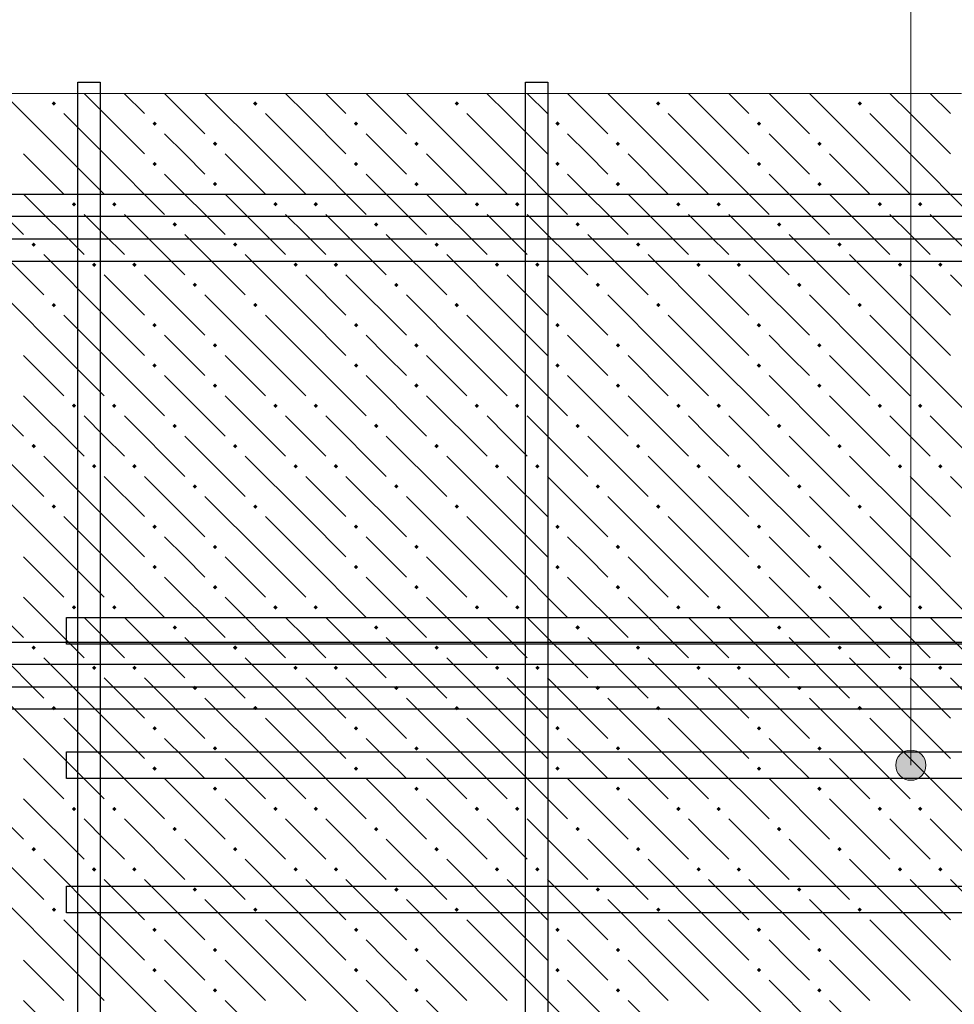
# Model space of a CAD drawing. Header units: millimetres. Extents: x 40580 to 1930067, y -240640 to 81020.
# Tile 400 of 656: x 1105446 to 1108229, y -186780 to -183849. Entities that reach past the tile are written whole.
import ezdxf

# ---------------------------------------------------------------- set-up
doc = ezdxf.new("R2010")
doc.units = ezdxf.units.MM
for name, color, linetype, lineweight in [('ЖБ Перекрытие верхний уровень', 7, 'Continuous', 35), ('Позиционная метка номер позиции', 7, 'Continuous', 13), ('Примечания', 7, 'Continuous', 13), ('Ребро вкладыша арматура S1', 52, 'Continuous', 25), ('Фоновоя арматура Х1', 52, 'Continuous', 25)]:
    doc.layers.add(name, color=color, linetype=linetype, lineweight=lineweight)

msp = doc.modelspace()

# ---------------------------------------------------------------- hatches: boundary and pattern name
at = {"layer": 'ЖБ Перекрытие верхний уровень', "linetype": 'Continuous', "lineweight": -3, "transparency": 33554687}
for points in [[(1105540.9, -184098.3), (1105547.4, -184091.8), (1105553.9, -184098.3), (1105547.4, -184104.8)], [(1106140.9, -184098.3), (1106147.4, -184091.8), (1106153.9, -184098.3), (1106147.4, -184104.8)], [(1106740.9, -184098.3), (1106747.4, -184091.8), (1106753.9, -184098.3), (1106747.4, -184104.8)], [(1107340.9, -184098.3), (1107347.4, -184091.8), (1107353.9, -184098.3), (1107347.4, -184104.8)], [(1107940.9, -184098.3), (1107947.4, -184091.8), (1107953.9, -184098.3), (1107947.4, -184104.8)], [(1105840.9, -184158.3), (1105847.4, -184151.8), (1105853.9, -184158.3), (1105847.4, -184164.8)], [(1106440.9, -184158.3), (1106447.4, -184151.8), (1106453.9, -184158.3), (1106447.4, -184164.8)], [(1107040.9, -184158.3), (1107047.4, -184151.8), (1107053.9, -184158.3), (1107047.4, -184164.8)], [(1107640.9, -184158.3), (1107647.4, -184151.8), (1107653.9, -184158.3), (1107647.4, -184164.8)], [(1106020.9, -184218.3), (1106027.4, -184211.8), (1106033.9, -184218.3), (1106027.4, -184224.8)], [(1106620.9, -184218.3), (1106627.4, -184211.8), (1106633.9, -184218.3), (1106627.4, -184224.8)], [(1107220.9, -184218.3), (1107227.4, -184211.8), (1107233.9, -184218.3), (1107227.4, -184224.8)], [(1107820.9, -184218.3), (1107827.4, -184211.8), (1107833.9, -184218.3), (1107827.4, -184224.8)], [(1105840.9, -184278.3), (1105847.4, -184271.8), (1105853.9, -184278.3), (1105847.4, -184284.8)], [(1106440.9, -184278.3), (1106447.4, -184271.8), (1106453.9, -184278.3), (1106447.4, -184284.8)], [(1107040.9, -184278.3), (1107047.4, -184271.8), (1107053.9, -184278.3), (1107047.4, -184284.8)], [(1107640.9, -184278.3), (1107647.4, -184271.8), (1107653.9, -184278.3), (1107647.4, -184284.8)], [(1106020.9, -184338.3), (1106027.4, -184331.8), (1106033.9, -184338.3), (1106027.4, -184344.8)], [(1106620.9, -184338.3), (1106627.4, -184331.8), (1106633.9, -184338.3), (1106627.4, -184344.8)], [(1107220.9, -184338.3), (1107227.4, -184331.8), (1107233.9, -184338.3), (1107227.4, -184344.8)], [(1107820.9, -184338.3), (1107827.4, -184331.8), (1107833.9, -184338.3), (1107827.4, -184344.8)], [(1105600.9, -184398.3), (1105607.4, -184391.8), (1105613.9, -184398.3), (1105607.4, -184404.8)], [(1105720.9, -184398.3), (1105727.4, -184391.8), (1105733.9, -184398.3), (1105727.4, -184404.8)], [(1106200.9, -184398.3), (1106207.4, -184391.8), (1106213.9, -184398.3), (1106207.4, -184404.8)], [(1106320.9, -184398.3), (1106327.4, -184391.8), (1106333.9, -184398.3), (1106327.4, -184404.8)], [(1106800.9, -184398.3), (1106807.4, -184391.8), (1106813.9, -184398.3), (1106807.4, -184404.8)], [(1106920.9, -184398.3), (1106927.4, -184391.8), (1106933.9, -184398.3), (1106927.4, -184404.8)], [(1107400.9, -184398.3), (1107407.4, -184391.8), (1107413.9, -184398.3), (1107407.4, -184404.8)], [(1107520.9, -184398.3), (1107527.4, -184391.8), (1107533.9, -184398.3), (1107527.4, -184404.8)], [(1108000.9, -184398.3), (1108007.4, -184391.8), (1108013.9, -184398.3), (1108007.4, -184404.8)], [(1108120.9, -184398.3), (1108127.4, -184391.8), (1108133.9, -184398.3), (1108127.4, -184404.8)], [(1105900.9, -184458.3), (1105907.4, -184451.8), (1105913.9, -184458.3), (1105907.4, -184464.8)], [(1106500.9, -184458.3), (1106507.4, -184451.8), (1106513.9, -184458.3), (1106507.4, -184464.8)], [(1107100.9, -184458.3), (1107107.4, -184451.8), (1107113.9, -184458.3), (1107107.4, -184464.8)], [(1107700.9, -184458.3), (1107707.4, -184451.8), (1107713.9, -184458.3), (1107707.4, -184464.8)], [(1105480.9, -184518.3), (1105487.4, -184511.8), (1105493.9, -184518.3), (1105487.4, -184524.8)], [(1106080.9, -184518.3), (1106087.4, -184511.8), (1106093.9, -184518.3), (1106087.4, -184524.8)], [(1106680.9, -184518.3), (1106687.4, -184511.8), (1106693.9, -184518.3), (1106687.4, -184524.8)], [(1107280.9, -184518.3), (1107287.4, -184511.8), (1107293.9, -184518.3), (1107287.4, -184524.8)], [(1107880.9, -184518.3), (1107887.4, -184511.8), (1107893.9, -184518.3), (1107887.4, -184524.8)], [(1105660.9, -184578.3), (1105667.4, -184571.8), (1105673.9, -184578.3), (1105667.4, -184584.8)], [(1105780.9, -184578.3), (1105787.4, -184571.8), (1105793.9, -184578.3), (1105787.4, -184584.8)], [(1106260.9, -184578.3), (1106267.4, -184571.8), (1106273.9, -184578.3), (1106267.4, -184584.8)], [(1106380.9, -184578.3), (1106387.4, -184571.8), (1106393.9, -184578.3), (1106387.4, -184584.8)], [(1106860.9, -184578.3), (1106867.4, -184571.8), (1106873.9, -184578.3), (1106867.4, -184584.8)], [(1106980.9, -184578.3), (1106987.4, -184571.8), (1106993.9, -184578.3), (1106987.4, -184584.8)], [(1107460.9, -184578.3), (1107467.4, -184571.8), (1107473.9, -184578.3), (1107467.4, -184584.8)], [(1107580.9, -184578.3), (1107587.4, -184571.8), (1107593.9, -184578.3), (1107587.4, -184584.8)], [(1108060.9, -184578.3), (1108067.4, -184571.8), (1108073.9, -184578.3), (1108067.4, -184584.8)], [(1108180.9, -184578.3), (1108187.4, -184571.8), (1108193.9, -184578.3), (1108187.4, -184584.8)], [(1105960.9, -184638.3), (1105967.4, -184631.8), (1105973.9, -184638.3), (1105967.4, -184644.8)], [(1106560.9, -184638.3), (1106567.4, -184631.8), (1106573.9, -184638.3), (1106567.4, -184644.8)], [(1107160.9, -184638.3), (1107167.4, -184631.8), (1107173.9, -184638.3), (1107167.4, -184644.8)], [(1107760.9, -184638.3), (1107767.4, -184631.8), (1107773.9, -184638.3), (1107767.4, -184644.8)], [(1105540.9, -184698.3), (1105547.4, -184691.8), (1105553.9, -184698.3), (1105547.4, -184704.8)], [(1106140.9, -184698.3), (1106147.4, -184691.8), (1106153.9, -184698.3), (1106147.4, -184704.8)], [(1106740.9, -184698.3), (1106747.4, -184691.8), (1106753.9, -184698.3), (1106747.4, -184704.8)], [(1107340.9, -184698.3), (1107347.4, -184691.8), (1107353.9, -184698.3), (1107347.4, -184704.8)], [(1107940.9, -184698.3), (1107947.4, -184691.8), (1107953.9, -184698.3), (1107947.4, -184704.8)], [(1105840.9, -184758.3), (1105847.4, -184751.8), (1105853.9, -184758.3), (1105847.4, -184764.8)], [(1106440.9, -184758.3), (1106447.4, -184751.8), (1106453.9, -184758.3), (1106447.4, -184764.8)], [(1107040.9, -184758.3), (1107047.4, -184751.8), (1107053.9, -184758.3), (1107047.4, -184764.8)], [(1107640.9, -184758.3), (1107647.4, -184751.8), (1107653.9, -184758.3), (1107647.4, -184764.8)], [(1106020.9, -184818.3), (1106027.4, -184811.8), (1106033.9, -184818.3), (1106027.4, -184824.8)], [(1106620.9, -184818.3), (1106627.4, -184811.8), (1106633.9, -184818.3), (1106627.4, -184824.8)], [(1107220.9, -184818.3), (1107227.4, -184811.8), (1107233.9, -184818.3), (1107227.4, -184824.8)], [(1107820.9, -184818.3), (1107827.4, -184811.8), (1107833.9, -184818.3), (1107827.4, -184824.8)], [(1105840.9, -184878.3), (1105847.4, -184871.8), (1105853.9, -184878.3), (1105847.4, -184884.8)], [(1106440.9, -184878.3), (1106447.4, -184871.8), (1106453.9, -184878.3), (1106447.4, -184884.8)], [(1107040.9, -184878.3), (1107047.4, -184871.8), (1107053.9, -184878.3), (1107047.4, -184884.8)], [(1107640.9, -184878.3), (1107647.4, -184871.8), (1107653.9, -184878.3), (1107647.4, -184884.8)], [(1106020.9, -184938.3), (1106027.4, -184931.8), (1106033.9, -184938.3), (1106027.4, -184944.8)], [(1106620.9, -184938.3), (1106627.4, -184931.8), (1106633.9, -184938.3), (1106627.4, -184944.8)], [(1107220.9, -184938.3), (1107227.4, -184931.8), (1107233.9, -184938.3), (1107227.4, -184944.8)], [(1107820.9, -184938.3), (1107827.4, -184931.8), (1107833.9, -184938.3), (1107827.4, -184944.8)], [(1105600.9, -184998.3), (1105607.4, -184991.8), (1105613.9, -184998.3), (1105607.4, -185004.8)], [(1105720.9, -184998.3), (1105727.4, -184991.8), (1105733.9, -184998.3), (1105727.4, -185004.8)], [(1106200.9, -184998.3), (1106207.4, -184991.8), (1106213.9, -184998.3), (1106207.4, -185004.8)], [(1106320.9, -184998.3), (1106327.4, -184991.8), (1106333.9, -184998.3), (1106327.4, -185004.8)], [(1106800.9, -184998.3), (1106807.4, -184991.8), (1106813.9, -184998.3), (1106807.4, -185004.8)], [(1106920.9, -184998.3), (1106927.4, -184991.8), (1106933.9, -184998.3), (1106927.4, -185004.8)], [(1107400.9, -184998.3), (1107407.4, -184991.8), (1107413.9, -184998.3), (1107407.4, -185004.8)], [(1107520.9, -184998.3), (1107527.4, -184991.8), (1107533.9, -184998.3), (1107527.4, -185004.8)], [(1108000.9, -184998.3), (1108007.4, -184991.8), (1108013.9, -184998.3), (1108007.4, -185004.8)], [(1108120.9, -184998.3), (1108127.4, -184991.8), (1108133.9, -184998.3), (1108127.4, -185004.8)], [(1105900.9, -185058.3), (1105907.4, -185051.8), (1105913.9, -185058.3), (1105907.4, -185064.8)], [(1106500.9, -185058.3), (1106507.4, -185051.8), (1106513.9, -185058.3), (1106507.4, -185064.8)], [(1107100.9, -185058.3), (1107107.4, -185051.8), (1107113.9, -185058.3), (1107107.4, -185064.8)], [(1107700.9, -185058.3), (1107707.4, -185051.8), (1107713.9, -185058.3), (1107707.4, -185064.8)], [(1105480.9, -185118.3), (1105487.4, -185111.8), (1105493.9, -185118.3), (1105487.4, -185124.8)], [(1106080.9, -185118.3), (1106087.4, -185111.8), (1106093.9, -185118.3), (1106087.4, -185124.8)], [(1106680.9, -185118.3), (1106687.4, -185111.8), (1106693.9, -185118.3), (1106687.4, -185124.8)], [(1107280.9, -185118.3), (1107287.4, -185111.8), (1107293.9, -185118.3), (1107287.4, -185124.8)], [(1107880.9, -185118.3), (1107887.4, -185111.8), (1107893.9, -185118.3), (1107887.4, -185124.8)], [(1105660.9, -185178.3), (1105667.4, -185171.8), (1105673.9, -185178.3), (1105667.4, -185184.8)], [(1105780.9, -185178.3), (1105787.4, -185171.8), (1105793.9, -185178.3), (1105787.4, -185184.8)], [(1106260.9, -185178.3), (1106267.4, -185171.8), (1106273.9, -185178.3), (1106267.4, -185184.8)], [(1106380.9, -185178.3), (1106387.4, -185171.8), (1106393.9, -185178.3), (1106387.4, -185184.8)], [(1106860.9, -185178.3), (1106867.4, -185171.8), (1106873.9, -185178.3), (1106867.4, -185184.8)], [(1106980.9, -185178.3), (1106987.4, -185171.8), (1106993.9, -185178.3), (1106987.4, -185184.8)], [(1107460.9, -185178.3), (1107467.4, -185171.8), (1107473.9, -185178.3), (1107467.4, -185184.8)], [(1107580.9, -185178.3), (1107587.4, -185171.8), (1107593.9, -185178.3), (1107587.4, -185184.8)], [(1108060.9, -185178.3), (1108067.4, -185171.8), (1108073.9, -185178.3), (1108067.4, -185184.8)], [(1108180.9, -185178.3), (1108187.4, -185171.8), (1108193.9, -185178.3), (1108187.4, -185184.8)], [(1105960.9, -185238.3), (1105967.4, -185231.8), (1105973.9, -185238.3), (1105967.4, -185244.8)], [(1106560.9, -185238.3), (1106567.4, -185231.8), (1106573.9, -185238.3), (1106567.4, -185244.8)], [(1107160.9, -185238.3), (1107167.4, -185231.8), (1107173.9, -185238.3), (1107167.4, -185244.8)], [(1107760.9, -185238.3), (1107767.4, -185231.8), (1107773.9, -185238.3), (1107767.4, -185244.8)], [(1105540.9, -185298.3), (1105547.4, -185291.8), (1105553.9, -185298.3), (1105547.4, -185304.8)], [(1106140.9, -185298.3), (1106147.4, -185291.8), (1106153.9, -185298.3), (1106147.4, -185304.8)], [(1106740.9, -185298.3), (1106747.4, -185291.8), (1106753.9, -185298.3), (1106747.4, -185304.8)], [(1107340.9, -185298.3), (1107347.4, -185291.8), (1107353.9, -185298.3), (1107347.4, -185304.8)], [(1107940.9, -185298.3), (1107947.4, -185291.8), (1107953.9, -185298.3), (1107947.4, -185304.8)], [(1105840.9, -185358.3), (1105847.4, -185351.8), (1105853.9, -185358.3), (1105847.4, -185364.8)], [(1106440.9, -185358.3), (1106447.4, -185351.8), (1106453.9, -185358.3), (1106447.4, -185364.8)], [(1107040.9, -185358.3), (1107047.4, -185351.8), (1107053.9, -185358.3), (1107047.4, -185364.8)], [(1107640.9, -185358.3), (1107647.4, -185351.8), (1107653.9, -185358.3), (1107647.4, -185364.8)], [(1106020.9, -185418.3), (1106027.4, -185411.8), (1106033.9, -185418.3), (1106027.4, -185424.8)], [(1106620.9, -185418.3), (1106627.4, -185411.8), (1106633.9, -185418.3), (1106627.4, -185424.8)], [(1107220.9, -185418.3), (1107227.4, -185411.8), (1107233.9, -185418.3), (1107227.4, -185424.8)], [(1107820.9, -185418.3), (1107827.4, -185411.8), (1107833.9, -185418.3), (1107827.4, -185424.8)], [(1105840.9, -185478.3), (1105847.4, -185471.8), (1105853.9, -185478.3), (1105847.4, -185484.8)], [(1106440.9, -185478.3), (1106447.4, -185471.8), (1106453.9, -185478.3), (1106447.4, -185484.8)], [(1107040.9, -185478.3), (1107047.4, -185471.8), (1107053.9, -185478.3), (1107047.4, -185484.8)], [(1107640.9, -185478.3), (1107647.4, -185471.8), (1107653.9, -185478.3), (1107647.4, -185484.8)], [(1106020.9, -185538.3), (1106027.4, -185531.8), (1106033.9, -185538.3), (1106027.4, -185544.8)], [(1106620.9, -185538.3), (1106627.4, -185531.8), (1106633.9, -185538.3), (1106627.4, -185544.8)], [(1107220.9, -185538.3), (1107227.4, -185531.8), (1107233.9, -185538.3), (1107227.4, -185544.8)], [(1107820.9, -185538.3), (1107827.4, -185531.8), (1107833.9, -185538.3), (1107827.4, -185544.8)], [(1105600.9, -185598.3), (1105607.4, -185591.8), (1105613.9, -185598.3), (1105607.4, -185604.8)], [(1105720.9, -185598.3), (1105727.4, -185591.8), (1105733.9, -185598.3), (1105727.4, -185604.8)], [(1106200.9, -185598.3), (1106207.4, -185591.8), (1106213.9, -185598.3), (1106207.4, -185604.8)], [(1106320.9, -185598.3), (1106327.4, -185591.8), (1106333.9, -185598.3), (1106327.4, -185604.8)], [(1106800.9, -185598.3), (1106807.4, -185591.8), (1106813.9, -185598.3), (1106807.4, -185604.8)], [(1106920.9, -185598.3), (1106927.4, -185591.8), (1106933.9, -185598.3), (1106927.4, -185604.8)], [(1107400.9, -185598.3), (1107407.4, -185591.8), (1107413.9, -185598.3), (1107407.4, -185604.8)], [(1107520.9, -185598.3), (1107527.4, -185591.8), (1107533.9, -185598.3), (1107527.4, -185604.8)], [(1108000.9, -185598.3), (1108007.4, -185591.8), (1108013.9, -185598.3), (1108007.4, -185604.8)], [(1108120.9, -185598.3), (1108127.4, -185591.8), (1108133.9, -185598.3), (1108127.4, -185604.8)], [(1105900.9, -185658.3), (1105907.4, -185651.8), (1105913.9, -185658.3), (1105907.4, -185664.8)], [(1106500.9, -185658.3), (1106507.4, -185651.8), (1106513.9, -185658.3), (1106507.4, -185664.8)], [(1107100.9, -185658.3), (1107107.4, -185651.8), (1107113.9, -185658.3), (1107107.4, -185664.8)], [(1107700.9, -185658.3), (1107707.4, -185651.8), (1107713.9, -185658.3), (1107707.4, -185664.8)], [(1105480.9, -185718.3), (1105487.4, -185711.8), (1105493.9, -185718.3), (1105487.4, -185724.8)], [(1106080.9, -185718.3), (1106087.4, -185711.8), (1106093.9, -185718.3), (1106087.4, -185724.8)], [(1106680.9, -185718.3), (1106687.4, -185711.8), (1106693.9, -185718.3), (1106687.4, -185724.8)], [(1107280.9, -185718.3), (1107287.4, -185711.8), (1107293.9, -185718.3), (1107287.4, -185724.8)], [(1107880.9, -185718.3), (1107887.4, -185711.8), (1107893.9, -185718.3), (1107887.4, -185724.8)], [(1105660.9, -185778.3), (1105667.4, -185771.8), (1105673.9, -185778.3), (1105667.4, -185784.8)], [(1105780.9, -185778.3), (1105787.4, -185771.8), (1105793.9, -185778.3), (1105787.4, -185784.8)], [(1106260.9, -185778.3), (1106267.4, -185771.8), (1106273.9, -185778.3), (1106267.4, -185784.8)], [(1106380.9, -185778.3), (1106387.4, -185771.8), (1106393.9, -185778.3), (1106387.4, -185784.8)], [(1106860.9, -185778.3), (1106867.4, -185771.8), (1106873.9, -185778.3), (1106867.4, -185784.8)], [(1106980.9, -185778.3), (1106987.4, -185771.8), (1106993.9, -185778.3), (1106987.4, -185784.8)], [(1107460.9, -185778.3), (1107467.4, -185771.8), (1107473.9, -185778.3), (1107467.4, -185784.8)], [(1107580.9, -185778.3), (1107587.4, -185771.8), (1107593.9, -185778.3), (1107587.4, -185784.8)], [(1108060.9, -185778.3), (1108067.4, -185771.8), (1108073.9, -185778.3), (1108067.4, -185784.8)], [(1108180.9, -185778.3), (1108187.4, -185771.8), (1108193.9, -185778.3), (1108187.4, -185784.8)], [(1105960.9, -185838.3), (1105967.4, -185831.8), (1105973.9, -185838.3), (1105967.4, -185844.8)], [(1106560.9, -185838.3), (1106567.4, -185831.8), (1106573.9, -185838.3), (1106567.4, -185844.8)], [(1107160.9, -185838.3), (1107167.4, -185831.8), (1107173.9, -185838.3), (1107167.4, -185844.8)], [(1107760.9, -185838.3), (1107767.4, -185831.8), (1107773.9, -185838.3), (1107767.4, -185844.8)], [(1105540.9, -185898.3), (1105547.4, -185891.8), (1105553.9, -185898.3), (1105547.4, -185904.8)], [(1106140.9, -185898.3), (1106147.4, -185891.8), (1106153.9, -185898.3), (1106147.4, -185904.8)], [(1106740.9, -185898.3), (1106747.4, -185891.8), (1106753.9, -185898.3), (1106747.4, -185904.8)], [(1107340.9, -185898.3), (1107347.4, -185891.8), (1107353.9, -185898.3), (1107347.4, -185904.8)], [(1107940.9, -185898.3), (1107947.4, -185891.8), (1107953.9, -185898.3), (1107947.4, -185904.8)], [(1105840.9, -185958.3), (1105847.4, -185951.8), (1105853.9, -185958.3), (1105847.4, -185964.8)], [(1106440.9, -185958.3), (1106447.4, -185951.8), (1106453.9, -185958.3), (1106447.4, -185964.8)], [(1107040.9, -185958.3), (1107047.4, -185951.8), (1107053.9, -185958.3), (1107047.4, -185964.8)], [(1107640.9, -185958.3), (1107647.4, -185951.8), (1107653.9, -185958.3), (1107647.4, -185964.8)], [(1106020.9, -186018.3), (1106027.4, -186011.8), (1106033.9, -186018.3), (1106027.4, -186024.8)], [(1106620.9, -186018.3), (1106627.4, -186011.8), (1106633.9, -186018.3), (1106627.4, -186024.8)], [(1107220.9, -186018.3), (1107227.4, -186011.8), (1107233.9, -186018.3), (1107227.4, -186024.8)], [(1107820.9, -186018.3), (1107827.4, -186011.8), (1107833.9, -186018.3), (1107827.4, -186024.8)], [(1105840.9, -186078.3), (1105847.4, -186071.8), (1105853.9, -186078.3), (1105847.4, -186084.8)], [(1106440.9, -186078.3), (1106447.4, -186071.8), (1106453.9, -186078.3), (1106447.4, -186084.8)], [(1107040.9, -186078.3), (1107047.4, -186071.8), (1107053.9, -186078.3), (1107047.4, -186084.8)], [(1107640.9, -186078.3), (1107647.4, -186071.8), (1107653.9, -186078.3), (1107647.4, -186084.8)], [(1106020.9, -186138.3), (1106027.4, -186131.8), (1106033.9, -186138.3), (1106027.4, -186144.8)], [(1106620.9, -186138.3), (1106627.4, -186131.8), (1106633.9, -186138.3), (1106627.4, -186144.8)], [(1107220.9, -186138.3), (1107227.4, -186131.8), (1107233.9, -186138.3), (1107227.4, -186144.8)], [(1107820.9, -186138.3), (1107827.4, -186131.8), (1107833.9, -186138.3), (1107827.4, -186144.8)], [(1105600.9, -186198.3), (1105607.4, -186191.8), (1105613.9, -186198.3), (1105607.4, -186204.8)], [(1105720.9, -186198.3), (1105727.4, -186191.8), (1105733.9, -186198.3), (1105727.4, -186204.8)], [(1106200.9, -186198.3), (1106207.4, -186191.8), (1106213.9, -186198.3), (1106207.4, -186204.8)], [(1106320.9, -186198.3), (1106327.4, -186191.8), (1106333.9, -186198.3), (1106327.4, -186204.8)], [(1106800.9, -186198.3), (1106807.4, -186191.8), (1106813.9, -186198.3), (1106807.4, -186204.8)], [(1106920.9, -186198.3), (1106927.4, -186191.8), (1106933.9, -186198.3), (1106927.4, -186204.8)], [(1107400.9, -186198.3), (1107407.4, -186191.8), (1107413.9, -186198.3), (1107407.4, -186204.8)], [(1107520.9, -186198.3), (1107527.4, -186191.8), (1107533.9, -186198.3), (1107527.4, -186204.8)], [(1108000.9, -186198.3), (1108007.4, -186191.8), (1108013.9, -186198.3), (1108007.4, -186204.8)], [(1108120.9, -186198.3), (1108127.4, -186191.8), (1108133.9, -186198.3), (1108127.4, -186204.8)], [(1105900.9, -186258.3), (1105907.4, -186251.8), (1105913.9, -186258.3), (1105907.4, -186264.8)], [(1106500.9, -186258.3), (1106507.4, -186251.8), (1106513.9, -186258.3), (1106507.4, -186264.8)], [(1107100.9, -186258.3), (1107107.4, -186251.8), (1107113.9, -186258.3), (1107107.4, -186264.8)], [(1107700.9, -186258.3), (1107707.4, -186251.8), (1107713.9, -186258.3), (1107707.4, -186264.8)], [(1105480.9, -186318.3), (1105487.4, -186311.8), (1105493.9, -186318.3), (1105487.4, -186324.8)], [(1106080.9, -186318.3), (1106087.4, -186311.8), (1106093.9, -186318.3), (1106087.4, -186324.8)], [(1106680.9, -186318.3), (1106687.4, -186311.8), (1106693.9, -186318.3), (1106687.4, -186324.8)], [(1107280.9, -186318.3), (1107287.4, -186311.8), (1107293.9, -186318.3), (1107287.4, -186324.8)], [(1107880.9, -186318.3), (1107887.4, -186311.8), (1107893.9, -186318.3), (1107887.4, -186324.8)], [(1105660.9, -186378.3), (1105667.4, -186371.8), (1105673.9, -186378.3), (1105667.4, -186384.8)], [(1105780.9, -186378.3), (1105787.4, -186371.8), (1105793.9, -186378.3), (1105787.4, -186384.8)], [(1106260.9, -186378.3), (1106267.4, -186371.8), (1106273.9, -186378.3), (1106267.4, -186384.8)], [(1106380.9, -186378.3), (1106387.4, -186371.8), (1106393.9, -186378.3), (1106387.4, -186384.8)], [(1106860.9, -186378.3), (1106867.4, -186371.8), (1106873.9, -186378.3), (1106867.4, -186384.8)], [(1106980.9, -186378.3), (1106987.4, -186371.8), (1106993.9, -186378.3), (1106987.4, -186384.8)], [(1107460.9, -186378.3), (1107467.4, -186371.8), (1107473.9, -186378.3), (1107467.4, -186384.8)], [(1107580.9, -186378.3), (1107587.4, -186371.8), (1107593.9, -186378.3), (1107587.4, -186384.8)], [(1108060.9, -186378.3), (1108067.4, -186371.8), (1108073.9, -186378.3), (1108067.4, -186384.8)], [(1108180.9, -186378.3), (1108187.4, -186371.8), (1108193.9, -186378.3), (1108187.4, -186384.8)], [(1105960.9, -186438.3), (1105967.4, -186431.8), (1105973.9, -186438.3), (1105967.4, -186444.8)], [(1106560.9, -186438.3), (1106567.4, -186431.8), (1106573.9, -186438.3), (1106567.4, -186444.8)], [(1107160.9, -186438.3), (1107167.4, -186431.8), (1107173.9, -186438.3), (1107167.4, -186444.8)], [(1107760.9, -186438.3), (1107767.4, -186431.8), (1107773.9, -186438.3), (1107767.4, -186444.8)], [(1105540.9, -186498.3), (1105547.4, -186491.8), (1105553.9, -186498.3), (1105547.4, -186504.8)], [(1106140.9, -186498.3), (1106147.4, -186491.8), (1106153.9, -186498.3), (1106147.4, -186504.8)], [(1106740.9, -186498.3), (1106747.4, -186491.8), (1106753.9, -186498.3), (1106747.4, -186504.8)], [(1107340.9, -186498.3), (1107347.4, -186491.8), (1107353.9, -186498.3), (1107347.4, -186504.8)], [(1107940.9, -186498.3), (1107947.4, -186491.8), (1107953.9, -186498.3), (1107947.4, -186504.8)], [(1105840.9, -186558.3), (1105847.4, -186551.8), (1105853.9, -186558.3), (1105847.4, -186564.8)], [(1106440.9, -186558.3), (1106447.4, -186551.8), (1106453.9, -186558.3), (1106447.4, -186564.8)], [(1107040.9, -186558.3), (1107047.4, -186551.8), (1107053.9, -186558.3), (1107047.4, -186564.8)], [(1107640.9, -186558.3), (1107647.4, -186551.8), (1107653.9, -186558.3), (1107647.4, -186564.8)], [(1106020.9, -186618.3), (1106027.4, -186611.8), (1106033.9, -186618.3), (1106027.4, -186624.8)], [(1106620.9, -186618.3), (1106627.4, -186611.8), (1106633.9, -186618.3), (1106627.4, -186624.8)], [(1107220.9, -186618.3), (1107227.4, -186611.8), (1107233.9, -186618.3), (1107227.4, -186624.8)], [(1107820.9, -186618.3), (1107827.4, -186611.8), (1107833.9, -186618.3), (1107827.4, -186624.8)], [(1105840.9, -186678.3), (1105847.4, -186671.8), (1105853.9, -186678.3), (1105847.4, -186684.8)], [(1106440.9, -186678.3), (1106447.4, -186671.8), (1106453.9, -186678.3), (1106447.4, -186684.8)], [(1107040.9, -186678.3), (1107047.4, -186671.8), (1107053.9, -186678.3), (1107047.4, -186684.8)], [(1107640.9, -186678.3), (1107647.4, -186671.8), (1107653.9, -186678.3), (1107647.4, -186684.8)], [(1106020.9, -186738.3), (1106027.4, -186731.8), (1106033.9, -186738.3), (1106027.4, -186744.8)], [(1106620.9, -186738.3), (1106627.4, -186731.8), (1106633.9, -186738.3), (1106627.4, -186744.8)], [(1107220.9, -186738.3), (1107227.4, -186731.8), (1107233.9, -186738.3), (1107227.4, -186744.8)], [(1107820.9, -186738.3), (1107827.4, -186731.8), (1107833.9, -186738.3), (1107827.4, -186744.8)]]:
    msp.add_hatch(color=7, dxfattribs=at).paths.add_polyline_path(points, flags=16)
at = {"layer": 'Позиционная метка номер позиции', "linetype": 'Continuous', "lineweight": 13, "transparency": 33554687}
for points in [[(1108054.7, -186068.2), (1108144.7, -186068.2), (1108138.4, -186045.7)], [(1108054.7, -186068.2), (1108138.4, -186045.7), (1108061, -186045.7)], [(1108061, -186045.7), (1108138.4, -186045.7), (1108122.2, -186029.5)], [(1108061, -186045.7), (1108122.2, -186029.5), (1108077.2, -186029.5)], [(1108077.2, -186029.5), (1108122.2, -186029.5), (1108099.7, -186023.2)], [(1108061, -186090.7), (1108144.7, -186068.2), (1108054.7, -186068.2)], [(1108061, -186090.7), (1108138.4, -186090.7), (1108144.7, -186068.2)], [(1108077.2, -186106.9), (1108138.4, -186090.7), (1108061, -186090.7)], [(1108077.2, -186106.9), (1108122.2, -186106.9), (1108138.4, -186090.7)], [(1108122.2, -186106.9), (1108077.2, -186106.9), (1108099.7, -186113.2)]]:
    msp.add_hatch(color=7, dxfattribs=at).paths.add_polyline_path(points)

# ---------------------------------------------------------------- linework, layer by layer
at = {"color": 38, "linetype": 'Continuous', "lineweight": 25, "true_color": 0x5f1e0f, "transparency": 33554687}
for points in [[(1102518.4, -184368.2), (1109785.1, -184368.2), (1109785.1, -184434.9), (1102518.4, -184434.9), (1102518.4, -184368.2)], [(1111451.8, -184568.2), (1104185.1, -184568.2), (1104185.1, -184501.6), (1111451.8, -184501.6), (1111451.8, -184568.2)], [(1102518.4, -185701.6), (1109785.1, -185701.6), (1109785.1, -185768.2), (1102518.4, -185768.2), (1102518.4, -185701.6)], [(1111451.8, -185901.6), (1104185.1, -185901.6), (1104185.1, -185834.9), (1111451.8, -185834.9), (1111451.8, -185901.6)]]:
    msp.add_lwpolyline(points, dxfattribs=at)
at = {"layer": 'ЖБ Перекрытие верхний уровень', "color": 9, "linetype": 'Continuous', "lineweight": -3, "true_color": 0xc7c7c7, "transparency": 33554687}
for p, q in [((1105577.4, -184248.3), (1105397.4, -184068.3)), ((1105517.3, -184068.2), (1105517.4, -184068.3)), ((1105697.4, -184128.3), (1105637.3, -184068.2)), ((1105757.3, -184068.2), (1105817.4, -184128.3)), ((1105877.3, -184068.2), (1105997.4, -184188.3)), ((1106177.4, -184248.3), (1105997.4, -184068.3)), ((1106117.3, -184068.2), (1106117.4, -184068.3)), ((1106297.4, -184128.3), (1106237.3, -184068.2)), ((1106357.3, -184068.2), (1106417.4, -184128.3)), ((1106477.3, -184068.2), (1106597.4, -184188.3)), ((1106777.4, -184248.3), (1106597.4, -184068.3)), ((1106717.3, -184068.2), (1106717.4, -184068.3)), ((1106897.4, -184128.3), (1106837.3, -184068.2)), ((1106957.3, -184068.2), (1107017.4, -184128.3)), ((1107077.3, -184068.2), (1107197.4, -184188.3)), ((1107377.4, -184248.3), (1107197.4, -184068.3)), ((1107317.3, -184068.2), (1107317.4, -184068.3)), ((1107497.4, -184128.3), (1107437.3, -184068.2)), ((1107557.3, -184068.2), (1107617.4, -184128.3)), ((1107677.3, -184068.2), (1107797.4, -184188.3)), ((1107977.4, -184248.3), (1107797.4, -184068.3)), ((1107917.3, -184068.2), (1107917.4, -184068.3)), ((1108097.4, -184128.3), (1108037.3, -184068.2)), ((1108157.3, -184068.2), (1108217.4, -184128.3)), ((1105577.4, -184128.3), (1105697.4, -184248.3)), ((1105697.4, -184128.3), (1105817.4, -184248.3)), ((1106177.4, -184128.3), (1106297.4, -184248.3)), ((1106297.4, -184128.3), (1106417.4, -184248.3)), ((1106777.4, -184128.3), (1106897.4, -184248.3)), ((1106897.4, -184128.3), (1107017.4, -184248.3)), ((1107377.4, -184128.3), (1107497.4, -184248.3)), ((1107497.4, -184128.3), (1107617.4, -184248.3)), ((1107977.4, -184128.3), (1108097.4, -184248.3)), ((1108097.4, -184128.3), (1108217.4, -184248.3)), ((1105937.4, -184248.3), (1105877.4, -184188.3)), ((1106537.4, -184248.3), (1106477.4, -184188.3)), ((1107137.4, -184248.3), (1107077.4, -184188.3)), ((1107737.4, -184248.3), (1107677.4, -184188.3)), ((1105457.4, -184248.3), (1105577.4, -184368.3)), ((1105577.4, -184248.3), (1105697.4, -184368.3)), ((1105697.4, -184248.3), (1105877.4, -184428.3)), ((1105997.4, -184308.3), (1105937.4, -184248.3)), ((1106057.4, -184248.3), (1106177.4, -184368.3)), ((1106177.4, -184248.3), (1106297.4, -184368.3)), ((1106297.4, -184248.3), (1106477.4, -184428.3)), ((1106597.4, -184308.3), (1106537.4, -184248.3)), ((1106657.4, -184248.3), (1106777.4, -184368.3)), ((1106777.4, -184248.3), (1106897.4, -184368.3)), ((1106897.4, -184248.3), (1107077.4, -184428.3)), ((1107197.4, -184308.3), (1107137.4, -184248.3)), ((1107257.4, -184248.3), (1107377.4, -184368.3)), ((1107377.4, -184248.3), (1107497.4, -184368.3)), ((1107497.4, -184248.3), (1107677.4, -184428.3)), ((1107797.4, -184308.3), (1107737.4, -184248.3)), ((1107857.4, -184248.3), (1107977.4, -184368.3)), ((1107977.4, -184248.3), (1108097.4, -184368.3)), ((1108097.4, -184248.3), (1108277.4, -184428.3)), ((1105277.4, -184308.3), (1105457.4, -184488.3)), ((1105877.4, -184308.3), (1106057.4, -184488.3)), ((1106477.4, -184308.3), (1106657.4, -184488.3)), ((1107077.4, -184308.3), (1107257.4, -184488.3)), ((1107677.4, -184308.3), (1107857.4, -184488.3)), ((1105457.4, -184368.3), (1105637.4, -184548.3)), ((1106057.4, -184368.3), (1106237.4, -184548.3)), ((1106657.4, -184368.3), (1106837.4, -184548.3)), ((1107257.4, -184368.3), (1107437.4, -184548.3)), ((1107857.4, -184368.3), (1108037.4, -184548.3)), ((1105697.4, -184488.3), (1105637.4, -184428.3)), ((1105757.4, -184428.3), (1105937.4, -184608.3)), ((1106297.4, -184488.3), (1106237.4, -184428.3)), ((1106357.4, -184428.3), (1106537.4, -184608.3)), ((1106897.4, -184488.3), (1106837.4, -184428.3)), ((1106957.4, -184428.3), (1107137.4, -184608.3)), ((1107497.4, -184488.3), (1107437.4, -184428.3)), ((1107557.4, -184428.3), (1107737.4, -184608.3)), ((1108097.4, -184488.3), (1108037.4, -184428.3)), ((1108157.4, -184428.3), (1108337.4, -184608.3)), ((1105337.4, -184488.3), (1105517.4, -184668.3)), ((1105757.4, -184548.3), (1105697.4, -184488.3)), ((1105937.4, -184488.3), (1106117.4, -184668.3)), ((1106357.4, -184548.3), (1106297.4, -184488.3)), ((1106537.4, -184488.3), (1106717.4, -184668.3)), ((1106957.4, -184548.3), (1106897.4, -184488.3)), ((1107137.4, -184488.3), (1107317.4, -184668.3)), ((1107557.4, -184548.3), (1107497.4, -184488.3)), ((1107737.4, -184488.3), (1107917.4, -184668.3)), ((1108157.4, -184548.3), (1108097.4, -184488.3)), ((1105697.4, -184728.3), (1105517.4, -184548.3)), ((1106297.4, -184728.3), (1106117.4, -184548.3)), ((1106897.4, -184728.3), (1106717.4, -184548.3)), ((1107497.4, -184728.3), (1107317.4, -184548.3)), ((1108097.4, -184728.3), (1107917.4, -184548.3)), ((1105697.4, -184608.3), (1105817.4, -184728.3)), ((1105817.4, -184608.3), (1105997.4, -184788.3)), ((1106297.4, -184608.3), (1106417.4, -184728.3)), ((1106417.4, -184608.3), (1106597.4, -184788.3)), ((1106897.4, -184608.3), (1107017.4, -184728.3)), ((1107017.4, -184608.3), (1107197.4, -184788.3)), ((1107497.4, -184608.3), (1107617.4, -184728.3)), ((1107617.4, -184608.3), (1107797.4, -184788.3)), ((1108097.4, -184608.3), (1108217.4, -184728.3)), ((1108217.4, -184608.3), (1108397.4, -184788.3)), ((1105577.4, -184848.3), (1105397.4, -184668.3)), ((1106177.4, -184848.3), (1105997.4, -184668.3)), ((1106777.4, -184848.3), (1106597.4, -184668.3)), ((1107377.4, -184848.3), (1107197.4, -184668.3)), ((1107977.4, -184848.3), (1107797.4, -184668.3)), ((1105577.4, -184728.3), (1105697.4, -184848.3)), ((1105697.4, -184728.3), (1105817.4, -184848.3)), ((1106177.4, -184728.3), (1106297.4, -184848.3)), ((1106297.4, -184728.3), (1106417.4, -184848.3)), ((1106777.4, -184728.3), (1106897.4, -184848.3)), ((1106897.4, -184728.3), (1107017.4, -184848.3)), ((1107377.4, -184728.3), (1107497.4, -184848.3)), ((1107497.4, -184728.3), (1107617.4, -184848.3)), ((1107977.4, -184728.3), (1108097.4, -184848.3)), ((1108097.4, -184728.3), (1108217.4, -184848.3)), ((1105937.4, -184848.3), (1105877.4, -184788.3)), ((1106537.4, -184848.3), (1106477.4, -184788.3)), ((1107137.4, -184848.3), (1107077.4, -184788.3)), ((1107737.4, -184848.3), (1107677.4, -184788.3)), ((1105457.4, -184848.3), (1105577.4, -184968.3)), ((1105577.4, -184848.3), (1105697.4, -184968.3)), ((1105697.4, -184848.3), (1105877.4, -185028.3)), ((1105997.4, -184908.3), (1105937.4, -184848.3)), ((1106057.4, -184848.3), (1106177.4, -184968.3)), ((1106177.4, -184848.3), (1106297.4, -184968.3)), ((1106297.4, -184848.3), (1106477.4, -185028.3)), ((1106597.4, -184908.3), (1106537.4, -184848.3)), ((1106657.4, -184848.3), (1106777.4, -184968.3)), ((1106777.4, -184848.3), (1106897.4, -184968.3)), ((1106897.4, -184848.3), (1107077.4, -185028.3)), ((1107197.4, -184908.3), (1107137.4, -184848.3)), ((1107257.4, -184848.3), (1107377.4, -184968.3)), ((1107377.4, -184848.3), (1107497.4, -184968.3)), ((1107497.4, -184848.3), (1107677.4, -185028.3)), ((1107797.4, -184908.3), (1107737.4, -184848.3)), ((1107857.4, -184848.3), (1107977.4, -184968.3)), ((1107977.4, -184848.3), (1108097.4, -184968.3)), ((1108097.4, -184848.3), (1108277.4, -185028.3)), ((1105277.4, -184908.3), (1105457.4, -185088.3)), ((1105877.4, -184908.3), (1106057.4, -185088.3)), ((1106477.4, -184908.3), (1106657.4, -185088.3)), ((1107077.4, -184908.3), (1107257.4, -185088.3)), ((1107677.4, -184908.3), (1107857.4, -185088.3)), ((1105457.4, -184968.3), (1105637.4, -185148.3)), ((1106057.4, -184968.3), (1106237.4, -185148.3)), ((1106657.4, -184968.3), (1106837.4, -185148.3)), ((1107257.4, -184968.3), (1107437.4, -185148.3)), ((1107857.4, -184968.3), (1108037.4, -185148.3)), ((1105697.4, -185088.3), (1105637.4, -185028.3)), ((1105757.4, -185028.3), (1105937.4, -185208.3)), ((1106297.4, -185088.3), (1106237.4, -185028.3)), ((1106357.4, -185028.3), (1106537.4, -185208.3)), ((1106897.4, -185088.3), (1106837.4, -185028.3)), ((1106957.4, -185028.3), (1107137.4, -185208.3)), ((1107497.4, -185088.3), (1107437.4, -185028.3)), ((1107557.4, -185028.3), (1107737.4, -185208.3)), ((1108097.4, -185088.3), (1108037.4, -185028.3)), ((1108157.4, -185028.3), (1108337.4, -185208.3)), ((1105337.4, -185088.3), (1105517.4, -185268.3)), ((1105757.4, -185148.3), (1105697.4, -185088.3)), ((1105937.4, -185088.3), (1106117.4, -185268.3)), ((1106357.4, -185148.3), (1106297.4, -185088.3)), ((1106537.4, -185088.3), (1106717.4, -185268.3)), ((1106957.4, -185148.3), (1106897.4, -185088.3)), ((1107137.4, -185088.3), (1107317.4, -185268.3)), ((1107557.4, -185148.3), (1107497.4, -185088.3)), ((1107737.4, -185088.3), (1107917.4, -185268.3)), ((1108157.4, -185148.3), (1108097.4, -185088.3)), ((1105697.4, -185328.3), (1105517.4, -185148.3)), ((1106297.4, -185328.3), (1106117.4, -185148.3)), ((1106897.4, -185328.3), (1106717.4, -185148.3)), ((1107497.4, -185328.3), (1107317.4, -185148.3)), ((1108097.4, -185328.3), (1107917.4, -185148.3)), ((1105697.4, -185208.3), (1105817.4, -185328.3)), ((1105817.4, -185208.3), (1105997.4, -185388.3)), ((1106297.4, -185208.3), (1106417.4, -185328.3)), ((1106417.4, -185208.3), (1106597.4, -185388.3)), ((1106897.4, -185208.3), (1107017.4, -185328.3)), ((1107017.4, -185208.3), (1107197.4, -185388.3)), ((1107497.4, -185208.3), (1107617.4, -185328.3)), ((1107617.4, -185208.3), (1107797.4, -185388.3)), ((1108097.4, -185208.3), (1108217.4, -185328.3)), ((1108217.4, -185208.3), (1108397.4, -185388.3)), ((1105577.4, -185448.3), (1105397.4, -185268.3)), ((1106177.4, -185448.3), (1105997.4, -185268.3)), ((1106777.4, -185448.3), (1106597.4, -185268.3)), ((1107377.4, -185448.3), (1107197.4, -185268.3)), ((1107977.4, -185448.3), (1107797.4, -185268.3)), ((1105577.4, -185328.3), (1105697.4, -185448.3)), ((1105697.4, -185328.3), (1105817.4, -185448.3)), ((1106177.4, -185328.3), (1106297.4, -185448.3)), ((1106297.4, -185328.3), (1106417.4, -185448.3)), ((1106777.4, -185328.3), (1106897.4, -185448.3)), ((1106897.4, -185328.3), (1107017.4, -185448.3)), ((1107377.4, -185328.3), (1107497.4, -185448.3)), ((1107497.4, -185328.3), (1107617.4, -185448.3)), ((1107977.4, -185328.3), (1108097.4, -185448.3)), ((1108097.4, -185328.3), (1108217.4, -185448.3)), ((1105937.4, -185448.3), (1105877.4, -185388.3)), ((1106537.4, -185448.3), (1106477.4, -185388.3)), ((1107137.4, -185448.3), (1107077.4, -185388.3)), ((1107737.4, -185448.3), (1107677.4, -185388.3)), ((1105457.4, -185448.3), (1105577.4, -185568.3)), ((1105577.4, -185448.3), (1105697.4, -185568.3)), ((1105697.4, -185448.3), (1105877.4, -185628.3)), ((1105997.4, -185508.3), (1105937.4, -185448.3)), ((1106057.4, -185448.3), (1106177.4, -185568.3)), ((1106177.4, -185448.3), (1106297.4, -185568.3)), ((1106297.4, -185448.3), (1106477.4, -185628.3)), ((1106597.4, -185508.3), (1106537.4, -185448.3)), ((1106657.4, -185448.3), (1106777.4, -185568.3)), ((1106777.4, -185448.3), (1106897.4, -185568.3)), ((1106897.4, -185448.3), (1107077.4, -185628.3)), ((1107197.4, -185508.3), (1107137.4, -185448.3)), ((1107257.4, -185448.3), (1107377.4, -185568.3)), ((1107377.4, -185448.3), (1107497.4, -185568.3)), ((1107497.4, -185448.3), (1107677.4, -185628.3)), ((1107797.4, -185508.3), (1107737.4, -185448.3)), ((1107857.4, -185448.3), (1107977.4, -185568.3)), ((1107977.4, -185448.3), (1108097.4, -185568.3)), ((1108097.4, -185448.3), (1108277.4, -185628.3)), ((1105277.4, -185508.3), (1105457.4, -185688.3)), ((1105877.4, -185508.3), (1106057.4, -185688.3)), ((1106477.4, -185508.3), (1106657.4, -185688.3)), ((1107077.4, -185508.3), (1107257.4, -185688.3)), ((1107677.4, -185508.3), (1107857.4, -185688.3)), ((1105457.4, -185568.3), (1105637.4, -185748.3)), ((1106057.4, -185568.3), (1106237.4, -185748.3)), ((1106657.4, -185568.3), (1106837.4, -185748.3)), ((1107257.4, -185568.3), (1107437.4, -185748.3)), ((1107857.4, -185568.3), (1108037.4, -185748.3)), ((1105697.4, -185688.3), (1105637.4, -185628.3)), ((1105757.4, -185628.3), (1105937.4, -185808.3)), ((1106297.4, -185688.3), (1106237.4, -185628.3)), ((1106357.4, -185628.3), (1106537.4, -185808.3)), ((1106897.4, -185688.3), (1106837.4, -185628.3)), ((1106957.4, -185628.3), (1107137.4, -185808.3)), ((1107497.4, -185688.3), (1107437.4, -185628.3)), ((1107557.4, -185628.3), (1107737.4, -185808.3)), ((1108097.4, -185688.3), (1108037.4, -185628.3)), ((1108157.4, -185628.3), (1108337.4, -185808.3)), ((1105337.4, -185688.3), (1105517.4, -185868.3)), ((1105757.4, -185748.3), (1105697.4, -185688.3)), ((1105937.4, -185688.3), (1106117.4, -185868.3)), ((1106357.4, -185748.3), (1106297.4, -185688.3)), ((1106537.4, -185688.3), (1106717.4, -185868.3)), ((1106957.4, -185748.3), (1106897.4, -185688.3)), ((1107137.4, -185688.3), (1107317.4, -185868.3)), ((1107557.4, -185748.3), (1107497.4, -185688.3)), ((1107737.4, -185688.3), (1107917.4, -185868.3)), ((1108157.4, -185748.3), (1108097.4, -185688.3)), ((1105697.4, -185928.3), (1105517.4, -185748.3)), ((1106297.4, -185928.3), (1106117.4, -185748.3)), ((1106897.4, -185928.3), (1106717.4, -185748.3)), ((1107497.4, -185928.3), (1107317.4, -185748.3)), ((1108097.4, -185928.3), (1107917.4, -185748.3)), ((1105697.4, -185808.3), (1105817.4, -185928.3)), ((1105817.4, -185808.3), (1105997.4, -185988.3)), ((1106297.4, -185808.3), (1106417.4, -185928.3)), ((1106417.4, -185808.3), (1106597.4, -185988.3)), ((1106897.4, -185808.3), (1107017.4, -185928.3)), ((1107017.4, -185808.3), (1107197.4, -185988.3)), ((1107497.4, -185808.3), (1107617.4, -185928.3)), ((1107617.4, -185808.3), (1107797.4, -185988.3)), ((1108097.4, -185808.3), (1108217.4, -185928.3)), ((1108217.4, -185808.3), (1108397.4, -185988.3)), ((1105577.4, -186048.3), (1105397.4, -185868.3)), ((1106177.4, -186048.3), (1105997.4, -185868.3)), ((1106777.4, -186048.3), (1106597.4, -185868.3)), ((1107377.4, -186048.3), (1107197.4, -185868.3)), ((1107977.4, -186048.3), (1107797.4, -185868.3)), ((1105577.4, -185928.3), (1105697.4, -186048.3)), ((1105697.4, -185928.3), (1105817.4, -186048.3)), ((1106177.4, -185928.3), (1106297.4, -186048.3)), ((1106297.4, -185928.3), (1106417.4, -186048.3)), ((1106777.4, -185928.3), (1106897.4, -186048.3)), ((1106897.4, -185928.3), (1107017.4, -186048.3)), ((1107377.4, -185928.3), (1107497.4, -186048.3)), ((1107497.4, -185928.3), (1107617.4, -186048.3)), ((1107977.4, -185928.3), (1108097.4, -186048.3)), ((1108097.4, -185928.3), (1108217.4, -186048.3)), ((1105937.4, -186048.3), (1105877.4, -185988.3)), ((1106537.4, -186048.3), (1106477.4, -185988.3)), ((1107137.4, -186048.3), (1107077.4, -185988.3)), ((1107737.4, -186048.3), (1107677.4, -185988.3)), ((1105457.4, -186048.3), (1105577.4, -186168.3)), ((1105577.4, -186048.3), (1105697.4, -186168.3)), ((1105697.4, -186048.3), (1105877.4, -186228.3)), ((1105997.4, -186108.3), (1105937.4, -186048.3)), ((1106057.4, -186048.3), (1106177.4, -186168.3)), ((1106177.4, -186048.3), (1106297.4, -186168.3)), ((1106297.4, -186048.3), (1106477.4, -186228.3)), ((1106597.4, -186108.3), (1106537.4, -186048.3)), ((1106657.4, -186048.3), (1106777.4, -186168.3)), ((1106777.4, -186048.3), (1106897.4, -186168.3)), ((1106897.4, -186048.3), (1107077.4, -186228.3)), ((1107197.4, -186108.3), (1107137.4, -186048.3)), ((1107257.4, -186048.3), (1107377.4, -186168.3)), ((1107377.4, -186048.3), (1107497.4, -186168.3)), ((1107497.4, -186048.3), (1107677.4, -186228.3)), ((1107797.4, -186108.3), (1107737.4, -186048.3)), ((1107857.4, -186048.3), (1107977.4, -186168.3)), ((1107977.4, -186048.3), (1108097.4, -186168.3)), ((1108097.4, -186048.3), (1108277.4, -186228.3)), ((1105277.4, -186108.3), (1105457.4, -186288.3)), ((1105877.4, -186108.3), (1106057.4, -186288.3)), ((1106477.4, -186108.3), (1106657.4, -186288.3)), ((1107077.4, -186108.3), (1107257.4, -186288.3)), ((1107677.4, -186108.3), (1107857.4, -186288.3)), ((1105457.4, -186168.3), (1105637.4, -186348.3)), ((1106057.4, -186168.3), (1106237.4, -186348.3)), ((1106657.4, -186168.3), (1106837.4, -186348.3)), ((1107257.4, -186168.3), (1107437.4, -186348.3)), ((1107857.4, -186168.3), (1108037.4, -186348.3)), ((1105697.4, -186288.3), (1105637.4, -186228.3)), ((1105757.4, -186228.3), (1105937.4, -186408.3)), ((1106297.4, -186288.3), (1106237.4, -186228.3)), ((1106357.4, -186228.3), (1106537.4, -186408.3)), ((1106897.4, -186288.3), (1106837.4, -186228.3)), ((1106957.4, -186228.3), (1107137.4, -186408.3)), ((1107497.4, -186288.3), (1107437.4, -186228.3)), ((1107557.4, -186228.3), (1107737.4, -186408.3)), ((1108097.4, -186288.3), (1108037.4, -186228.3)), ((1108157.4, -186228.3), (1108337.4, -186408.3)), ((1105337.4, -186288.3), (1105517.4, -186468.3)), ((1105757.4, -186348.3), (1105697.4, -186288.3)), ((1105937.4, -186288.3), (1106117.4, -186468.3)), ((1106357.4, -186348.3), (1106297.4, -186288.3)), ((1106537.4, -186288.3), (1106717.4, -186468.3)), ((1106957.4, -186348.3), (1106897.4, -186288.3)), ((1107137.4, -186288.3), (1107317.4, -186468.3)), ((1107557.4, -186348.3), (1107497.4, -186288.3)), ((1107737.4, -186288.3), (1107917.4, -186468.3)), ((1108157.4, -186348.3), (1108097.4, -186288.3)), ((1105697.4, -186528.3), (1105517.4, -186348.3)), ((1106297.4, -186528.3), (1106117.4, -186348.3)), ((1106897.4, -186528.3), (1106717.4, -186348.3)), ((1107497.4, -186528.3), (1107317.4, -186348.3)), ((1108097.4, -186528.3), (1107917.4, -186348.3)), ((1105697.4, -186408.3), (1105817.4, -186528.3)), ((1105817.4, -186408.3), (1105997.4, -186588.3)), ((1106297.4, -186408.3), (1106417.4, -186528.3)), ((1106417.4, -186408.3), (1106597.4, -186588.3)), ((1106897.4, -186408.3), (1107017.4, -186528.3)), ((1107017.4, -186408.3), (1107197.4, -186588.3)), ((1107497.4, -186408.3), (1107617.4, -186528.3)), ((1107617.4, -186408.3), (1107797.4, -186588.3)), ((1108097.4, -186408.3), (1108217.4, -186528.3)), ((1108217.4, -186408.3), (1108397.4, -186588.3)), ((1105577.4, -186648.3), (1105397.4, -186468.3)), ((1106177.4, -186648.3), (1105997.4, -186468.3)), ((1106777.4, -186648.3), (1106597.4, -186468.3)), ((1107377.4, -186648.3), (1107197.4, -186468.3)), ((1107977.4, -186648.3), (1107797.4, -186468.3)), ((1105577.4, -186528.3), (1105697.4, -186648.3)), ((1105697.4, -186528.3), (1105817.4, -186648.3)), ((1106177.4, -186528.3), (1106297.4, -186648.3)), ((1106297.4, -186528.3), (1106417.4, -186648.3)), ((1106777.4, -186528.3), (1106897.4, -186648.3)), ((1106897.4, -186528.3), (1107017.4, -186648.3)), ((1107377.4, -186528.3), (1107497.4, -186648.3)), ((1107497.4, -186528.3), (1107617.4, -186648.3)), ((1107977.4, -186528.3), (1108097.4, -186648.3)), ((1108097.4, -186528.3), (1108217.4, -186648.3)), ((1105937.4, -186648.3), (1105877.4, -186588.3)), ((1106537.4, -186648.3), (1106477.4, -186588.3)), ((1107137.4, -186648.3), (1107077.4, -186588.3)), ((1107737.4, -186648.3), (1107677.4, -186588.3)), ((1105457.4, -186648.3), (1105577.4, -186768.3)), ((1105577.4, -186648.3), (1105697.4, -186768.3)), ((1105697.4, -186648.3), (1105877.4, -186828.3)), ((1105997.4, -186708.3), (1105937.4, -186648.3)), ((1106057.4, -186648.3), (1106177.4, -186768.3)), ((1106177.4, -186648.3), (1106297.4, -186768.3)), ((1106297.4, -186648.3), (1106477.4, -186828.3)), ((1106597.4, -186708.3), (1106537.4, -186648.3)), ((1106657.4, -186648.3), (1106777.4, -186768.3)), ((1106777.4, -186648.3), (1106897.4, -186768.3)), ((1106897.4, -186648.3), (1107077.4, -186828.3)), ((1107197.4, -186708.3), (1107137.4, -186648.3)), ((1107257.4, -186648.3), (1107377.4, -186768.3)), ((1107377.4, -186648.3), (1107497.4, -186768.3)), ((1107497.4, -186648.3), (1107677.4, -186828.3)), ((1107797.4, -186708.3), (1107737.4, -186648.3)), ((1107857.4, -186648.3), (1107977.4, -186768.3)), ((1107977.4, -186648.3), (1108097.4, -186768.3)), ((1108097.4, -186648.3), (1108277.4, -186828.3)), ((1105877.4, -186708.3), (1106057.4, -186888.3)), ((1106477.4, -186708.3), (1106657.4, -186888.3)), ((1107077.4, -186708.3), (1107257.4, -186888.3)), ((1107677.4, -186708.3), (1107857.4, -186888.3)), ((1105457.4, -186768.3), (1105637.4, -186948.3)), ((1106057.4, -186768.3), (1106237.4, -186948.3)), ((1106657.4, -186768.3), (1106837.4, -186948.3)), ((1107257.4, -186768.3), (1107437.4, -186948.3)), ((1107857.4, -186768.3), (1108037.4, -186948.3))]:
    msp.add_line(p, q, dxfattribs=at)
at = {"layer": 'Позиционная метка номер позиции', "color": 7, "linetype": 'Continuous', "lineweight": 13, "transparency": 33554687}
for p, q in [((1108099.7, -186023.2), (1108099.7, -186023.2)), ((1108054.7, -186068.2), (1108054.7, -186068.2)), ((1108144.7, -186068.2), (1108144.7, -186068.2)), ((1108099.7, -186113.2), (1108099.7, -186113.2))]:
    msp.add_line(p, q, dxfattribs=at)
msp.add_lwpolyline([(1108099.7, -186068.2), (1108099.7, -183484.9), (1105985.1, -183484.9)], dxfattribs=at)
msp.add_circle((1108099.7, -186068.2), 45, dxfattribs=at)
at = {"layer": 'Примечания', "color": 7, "linetype": 'Continuous', "lineweight": 13, "transparency": 33554687}
for p, q in [((1104286.6, -184068.2), (1106268.4, -184068.2)), ((1106268.4, -184068.2), (1108250.3, -184068.2))]:
    msp.add_line(p, q, dxfattribs=at)
at = {"layer": 'Ребро вкладыша арматура S1', "color": 7, "linetype": 'Continuous', "lineweight": 25, "transparency": 33554687}
for points in [[(1118585.1, -185708.2), (1105585.1, -185708.2), (1105585.1, -185628.2), (1118585.1, -185628.2), (1118585.1, -185708.2)], [(1118585.1, -185708.2), (1105585.1, -185708.2), (1105585.1, -185628.2), (1118585.1, -185628.2), (1118585.1, -185708.2)], [(1118585.1, -186108.2), (1105585.1, -186108.2), (1105585.1, -186028.2), (1118585.1, -186028.2), (1118585.1, -186108.2)], [(1118585.1, -186108.2), (1105585.1, -186108.2), (1105585.1, -186028.2), (1118585.1, -186028.2), (1118585.1, -186108.2)], [(1118585.1, -186508.2), (1105585.1, -186508.2), (1105585.1, -186428.2), (1118585.1, -186428.2), (1118585.1, -186508.2)], [(1118585.1, -186508.2), (1105585.1, -186508.2), (1105585.1, -186428.2), (1118585.1, -186428.2), (1118585.1, -186508.2)]]:
    msp.add_lwpolyline(points, dxfattribs=at)
at = {"layer": 'Фоновоя арматура Х1', "color": 251, "linetype": 'Continuous', "lineweight": -3, "true_color": 0x656565, "transparency": 33554687}
for points in [[(1105685.1, -184034.9), (1105685.1, -192101.6), (1105618.4, -192101.6), (1105618.4, -184034.9), (1105685.1, -184034.9)], [(1105685.1, -184034.9), (1105685.1, -192101.6), (1105618.4, -192101.6), (1105618.4, -184034.9), (1105685.1, -184034.9)], [(1107018.4, -184034.9), (1107018.4, -192101.6), (1106951.8, -192101.6), (1106951.8, -184034.9), (1107018.4, -184034.9)], [(1107018.4, -184034.9), (1107018.4, -192101.6), (1106951.8, -192101.6), (1106951.8, -184034.9), (1107018.4, -184034.9)]]:
    msp.add_lwpolyline(points, dxfattribs=at)

doc.saveas('drawing.dxf')
